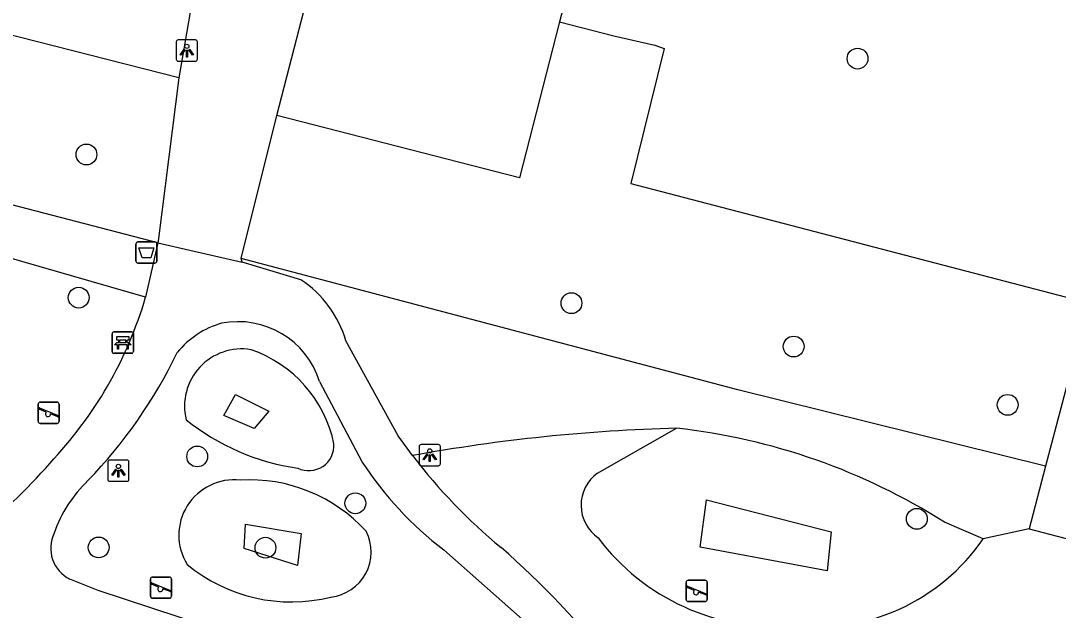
# Model space of a CAD drawing. Extents: x 163686 to 164493, y 382719 to 383870.
# Drawn here: x 164120.25 to 164168.98, y 383088.49 to 383116.19 of the extents above; entities that cross this region are included whole.
import ezdxf

# ---------------------------------------------------------------- set-up
doc = ezdxf.new("R2010")
doc.units = 0
for name, color, linetype in [('IMGEO_Afvalbak', 7, 'Continuous'), ('IMGEO_Bank', 7, 'Continuous'), ('IMGEO_Boom', 7, 'Continuous'), ('IMGEO_Groenvoorziening', 7, 'Continuous'), ('IMGEO_Lichtpunt', 7, 'Continuous'), ('IMGEO_Pand', 7, 'Continuous'), ('IMGEO_Speelvoorziening', 7, 'Continuous'), ('IMGEO_Voetpad_halfverhard', 7, 'Continuous'), ('IMGEO_Voetpad_open', 7, 'Continuous')]:
    doc.layers.add(name, color=color, linetype=linetype)

msp = doc.modelspace()

# ---------------------------------------------------------------- linework, layer by layer
at = {"layer": 'IMGEO_Afvalbak'}
for p, q in [((164125.653, 383104.897), (164125.653, 383105.697)), ((164125.653, 383105.697), (164125.653, 383104.897)), ((164125.753, 383105.797), (164126.543, 383105.797)), ((164126.543, 383105.797), (164125.753, 383105.797)), ((164126.643, 383105.697), (164126.643, 383104.897)), ((164126.643, 383104.897), (164126.643, 383105.697)), ((164126.543, 383104.797), (164125.753, 383104.797)), ((164125.753, 383104.797), (164126.543, 383104.797))]:
    msp.add_line(p, q, dxfattribs=at)
msp.add_lwpolyline([(164125.796, 383105.511), (164126.5, 383105.511), (164126.351, 383105.041), (164125.945, 383105.041), (164125.796, 383105.511)], dxfattribs=at)
for centre, start, end in [((164125.753, 383105.697), 90, 180), ((164125.753, 383105.697), 90, 180), ((164126.543, 383105.697), 0, 90), ((164126.543, 383105.697), 360, 90), ((164125.753, 383104.897), 180, 270), ((164125.753, 383104.897), 180, 270), ((164126.543, 383104.897), 270, 0), ((164126.543, 383104.897), 270, 0)]:
    msp.add_arc(centre, 0.1, start, end, dxfattribs=at)
at = {"layer": 'IMGEO_Bank'}
for p, q in [((164124.613, 383101.565), (164125.454, 383101.565)), ((164125.454, 383101.565), (164124.613, 383101.565)), ((164124.538, 383100.64), (164124.538, 383101.481)), ((164124.538, 383101.481), (164124.538, 383100.64)), ((164124.847, 383101.071), (164124.847, 383101.177)), ((164124.891, 383101.177), (164124.891, 383101.071)), ((164125.179, 383101.183), (164124.897, 383101.183)), ((164124.897, 383101.065), (164125.179, 383101.065)), ((164125.185, 383101.071), (164125.185, 383101.177)), ((164125.229, 383101.177), (164125.229, 383101.071)), ((164125.538, 383101.49), (164125.538, 383100.649)), ((164125.538, 383100.649), (164125.538, 383101.49)), ((164125.463, 383100.565), (164124.622, 383100.565)), ((164124.622, 383100.565), (164125.463, 383100.565)), ((164125.235, 383100.963), (164124.842, 383100.963))]:
    msp.add_line(p, q, dxfattribs=at)
for points in [[(164124.785, 383100.963), (164124.643, 383100.963), (164124.755, 383101.065), (164124.841, 383101.065)], [(164124.841, 383101.183), (164124.755, 383101.183), (164124.755, 383101.344), (164125.318, 383101.344), (164125.318, 383101.183), (164125.235, 383101.183)], [(164125.235, 383101.065), (164125.318, 383101.065), (164125.43, 383100.963), (164125.291, 383100.963)], [(164124.835, 383100.956), (164124.835, 383100.749), (164124.792, 383100.749), (164124.792, 383100.956)], [(164125.285, 383100.956), (164125.285, 383100.749), (164125.241, 383100.749), (164125.241, 383100.956)]]:
    msp.add_lwpolyline(points, dxfattribs=at)
for centre, radius, start, end in [((164124.616, 383101.487), 0.0779, 92.4484, 184.2845), ((164124.616, 383101.487), 0.0779, 92.4484, 184.2845), ((164125.46, 383101.487), 0.0779, 2.4484, 94.2845), ((164125.46, 383101.487), 0.0779, 2.4484, 94.2845), ((164124.84, 383101.176), 0.00671, 2.8957, 87.1043), ((164124.84, 383101.072), 0.00671, 272.8957, 357.1043), ((164124.897, 383101.176), 0.00671, 92.8957, 177.1043), ((164124.897, 383101.072), 0.00671, 182.8957, 267.1043), ((164125.179, 383101.176), 0.00671, 2.8957, 87.1043), ((164125.179, 383101.072), 0.00671, 272.8957, 357.1043), ((164125.236, 383101.176), 0.00671, 92.8957, 177.1043), ((164125.236, 383101.072), 0.00671, 182.8957, 267.1043), ((164124.616, 383100.643), 0.0779, 182.4484, 274.2845), ((164124.616, 383100.643), 0.0779, 182.4484, 274.2845), ((164124.785, 383100.956), 0.00671, 2.8957, 87.1043), ((164124.842, 383100.956), 0.00671, 92.8957, 177.1043), ((164125.234, 383100.956), 0.00671, 2.8957, 87.1043), ((164125.291, 383100.956), 0.00671, 92.8957, 177.1043), ((164125.46, 383100.643), 0.0779, 272.4484, 4.2845), ((164125.46, 383100.643), 0.0779, 272.4484, 4.2845)]:
    msp.add_arc(centre, radius, start, end, dxfattribs=at)
at = {"layer": 'IMGEO_Boom'}
for centre in [(164159.549, 383114.408), (164123.332, 383109.903), (164122.969, 383103.177), (164146.112, 383102.917), (164156.55, 383100.879), (164166.599, 383098.137), (164128.536, 383095.715), (164135.964, 383093.515), (164162.334, 383092.784), (164123.907, 383091.441), (164131.741, 383091.426)]:
    msp.add_circle(centre, 0.489, dxfattribs=at)
at = {"layer": 'IMGEO_Groenvoorziening'}
for points in [[(164127.676, 383113.511), (164106.762, 383118.85), (164108.419, 383125.844), (164108.19, 383125.977), (164106.488, 383126.4), (164103.85, 383127.13)], [(164145.551, 383116.143), (164148.108, 383115.477), (164150.025, 383115.042), (164150.47, 383114.883), (164148.895, 383108.547), (164170.385, 383102.927)], [(164126.683, 383105.758), (164088.898, 383115.58)], [(164126.114, 383103.196), (164086.946, 383114.498)], [(164168.382, 383095.258), (164153.924, 383098.841), (164130.601, 383105.021)], [(164131.217, 383097.029), (164129.793, 383097.635), (164130.339, 383098.633), (164131.893, 383097.837), (164131.217, 383097.029)], [(164147.334, 383094.937), (164151.054, 383097.04)], [(164158.123, 383090.334), (164152.161, 383091.446), (164152.448, 383093.678), (164158.309, 383092.167), (164158.123, 383090.334)], [(164133.248, 383090.595), (164130.744, 383091.39), (164130.796, 383092.536), (164133.421, 383092.089), (164133.248, 383090.595)], [(164165.451, 383091.845), (164163.632, 383092.626)], [(164167.61, 383092.316), (164165.451, 383091.845)]]:
    msp.add_lwpolyline(points, dxfattribs=at)
for centre, radius, start, end in [((164130.625, 383098.081), 2.686, 80.6253, 193.7681), ((164129.13, 383095.103), 5.951, 11.6468, 71.0522), ((164134.731, 383105.75), 10.683, 231.051, 262.0885), ((164153.179, 383015.942), 81.126, 91.50073, 100.31376), ((164147.804, 383067.65), 29.57, 57.6361, 83.6889), ((164133.781, 383096.227), 1.179, 243.8093, 3.7421), ((164148.439, 383093.423), 1.874, 126.1306, 235.1088), ((164130.273, 383092.015), 2.602, 83.8007, 211.8432), ((164131, 383087.214), 7.4, 42.346, 93.458), ((164134.568, 383091.228), 2.136, 276.7058, 27.0358), ((164155.738, 383098.19), 10.48, 216.9817, 273.9158), ((164157.528, 383097.287), 9.612, 263.5856, 325.518), ((164132.961, 383096.569), 7.689, 230.4256, 283.9658)]:
    msp.add_arc(centre, radius, start, end, dxfattribs=at)
at = {"layer": 'IMGEO_Lichtpunt'}
for p, q in [((164127.549, 383115.189), (164127.549, 383114.382)), ((164127.549, 383115.189), (164127.549, 383114.382)), ((164128.451, 383115.284), (164127.643, 383115.284)), ((164128.451, 383115.284), (164127.643, 383115.284)), ((164128.545, 383114.382), (164128.545, 383115.189)), ((164128.545, 383114.382), (164128.545, 383115.189)), ((164127.643, 383114.288), (164128.451, 383114.288)), ((164127.643, 383114.288), (164128.451, 383114.288)), ((164138.96, 383096.178), (164138.96, 383095.371)), ((164138.96, 383096.178), (164138.96, 383095.371)), ((164139.862, 383096.273), (164139.054, 383096.273)), ((164139.862, 383096.273), (164139.054, 383096.273)), ((164139.956, 383095.371), (164139.956, 383096.178)), ((164139.956, 383095.371), (164139.956, 383096.178)), ((164124.334, 383095.449), (164124.334, 383094.642)), ((164124.334, 383095.449), (164124.334, 383094.642)), ((164125.236, 383095.544), (164124.428, 383095.544)), ((164125.236, 383095.544), (164124.428, 383095.544)), ((164125.33, 383094.642), (164125.33, 383095.449)), ((164125.33, 383094.642), (164125.33, 383095.449)), ((164139.054, 383095.277), (164139.862, 383095.277)), ((164139.054, 383095.277), (164139.862, 383095.277)), ((164124.428, 383094.548), (164125.236, 383094.548)), ((164124.428, 383094.548), (164125.236, 383094.548))]:
    msp.add_line(p, q, dxfattribs=at)
for points in [[(164127.923, 383114.853), (164127.962, 383114.825), (164127.774, 383114.563), (164127.736, 383114.59), (164127.923, 383114.853)], [(164128.025, 383114.805), (164128.072, 383114.805), (164128.072, 383114.483), (164128.025, 383114.483), (164128.025, 383114.805)], [(164128.135, 383114.825), (164128.173, 383114.852), (164128.36, 383114.59), (164128.321, 383114.562), (164128.135, 383114.825)], [(164139.334, 383095.842), (164139.373, 383095.814), (164139.185, 383095.552), (164139.147, 383095.579), (164139.334, 383095.842)], [(164139.436, 383095.794), (164139.483, 383095.794), (164139.483, 383095.472), (164139.436, 383095.472), (164139.436, 383095.794)], [(164139.546, 383095.814), (164139.584, 383095.841), (164139.771, 383095.579), (164139.732, 383095.551), (164139.546, 383095.814)], [(164124.708, 383095.113), (164124.747, 383095.085), (164124.559, 383094.823), (164124.521, 383094.85), (164124.708, 383095.113)], [(164124.81, 383095.065), (164124.857, 383095.065), (164124.857, 383094.743), (164124.81, 383094.743), (164124.81, 383095.065)], [(164124.92, 383095.085), (164124.958, 383095.112), (164125.145, 383094.85), (164125.106, 383094.822), (164124.92, 383095.085)]]:
    msp.add_lwpolyline(points, dxfattribs=at)
for centre in [(164128.048, 383114.987), (164139.459, 383095.976), (164124.833, 383095.247)]:
    msp.add_circle(centre, 0.0994, dxfattribs=at)
for centre, start, end in [((164127.643, 383115.189), 90, 180), ((164127.643, 383115.189), 90, 180), ((164128.451, 383115.189), 0, 90), ((164128.451, 383115.189), 0, 90), ((164127.643, 383114.382), 180, 270), ((164127.643, 383114.382), 180, 270), ((164128.451, 383114.382), 270, 0), ((164128.451, 383114.382), 270, 360), ((164139.054, 383096.178), 90, 180), ((164139.054, 383096.178), 90, 180), ((164139.862, 383096.178), 0, 90), ((164139.862, 383096.178), 0, 90), ((164124.428, 383095.449), 90, 180), ((164124.428, 383095.449), 90, 180), ((164125.236, 383095.449), 0, 90), ((164125.236, 383095.449), 0, 90), ((164139.054, 383095.371), 180, 270), ((164139.054, 383095.371), 180, 270), ((164139.862, 383095.371), 270, 0), ((164139.862, 383095.371), 270, 360), ((164124.428, 383094.642), 180, 270), ((164124.428, 383094.642), 180, 270), ((164125.236, 383094.642), 270, 0), ((164125.236, 383094.642), 270, 360)]:
    msp.add_arc(centre, 0.0946, start, end, dxfattribs=at)
at = {"layer": 'IMGEO_Pand'}
for points in [[(164132.278, 383111.736), (164133.897, 383118.041), (164133.546, 383118.131), (164134.287, 383121.015), (164134.658, 383120.919), (164136.228, 383127.03)], [(164145.764, 383116.973), (164145.551, 383116.143)], [(164145.551, 383116.143), (164143.667, 383108.811), (164132.278, 383111.736)]]:
    msp.add_lwpolyline(points, dxfattribs=at)
at = {"layer": 'IMGEO_Speelvoorziening'}
for p, q in [((164121.061, 383097.37), (164121.061, 383098.17)), ((164121.061, 383098.17), (164121.061, 383097.37)), ((164121.161, 383098.27), (164121.951, 383098.27)), ((164121.951, 383098.27), (164121.161, 383098.27)), ((164122.051, 383098.17), (164122.051, 383097.37)), ((164122.051, 383097.37), (164122.051, 383098.17)), ((164121.444, 383097.798), (164121.105, 383097.935)), ((164121.13, 383097.995), (164122.006, 383097.642)), ((164121.982, 383097.582), (164121.642, 383097.719)), ((164121.951, 383097.27), (164121.161, 383097.27)), ((164121.161, 383097.27), (164121.951, 383097.27)), ((164126.337, 383089.15), (164126.337, 383089.95)), ((164126.337, 383089.95), (164126.337, 383089.15)), ((164126.437, 383090.05), (164127.227, 383090.05)), ((164127.227, 383090.05), (164126.437, 383090.05)), ((164127.327, 383089.95), (164127.327, 383089.15)), ((164127.327, 383089.15), (164127.327, 383089.95)), ((164151.597, 383089.895), (164152.387, 383089.895)), ((164152.387, 383089.895), (164151.597, 383089.895)), ((164126.72, 383089.578), (164126.381, 383089.715)), ((164126.406, 383089.775), (164127.282, 383089.422)), ((164127.258, 383089.362), (164126.918, 383089.499)), ((164151.497, 383088.995), (164151.497, 383089.795)), ((164151.497, 383089.795), (164151.497, 383088.995)), ((164151.88, 383089.423), (164151.541, 383089.56)), ((164151.566, 383089.62), (164152.442, 383089.267)), ((164152.418, 383089.207), (164152.078, 383089.344)), ((164152.487, 383089.795), (164152.487, 383088.995)), ((164152.487, 383088.995), (164152.487, 383089.795)), ((164127.227, 383089.05), (164126.437, 383089.05)), ((164126.437, 383089.05), (164127.227, 383089.05)), ((164152.387, 383088.895), (164151.597, 383088.895)), ((164151.597, 383088.895), (164152.387, 383088.895))]:
    msp.add_line(p, q, dxfattribs=at)
for centre, radius, start, end in [((164121.161, 383098.17), 0.1, 90, 180), ((164121.161, 383098.17), 0.1, 90, 180), ((164121.951, 383098.17), 0.1, 0, 90), ((164121.951, 383098.17), 0.1, 360, 90), ((164121.118, 383097.965), 0.0327, 68.078, 248.078), ((164121.523, 383097.708), 0.12, 130.9928, 5.1632), ((164121.994, 383097.612), 0.0327, 248.078, 68.078), ((164121.161, 383097.37), 0.1, 180, 270), ((164121.161, 383097.37), 0.1, 180, 270), ((164121.951, 383097.37), 0.1, 270, 0), ((164121.951, 383097.37), 0.1, 270, 0), ((164126.437, 383089.95), 0.1, 90, 180), ((164126.437, 383089.95), 0.1, 90, 180), ((164127.227, 383089.95), 0.1, 0, 90), ((164127.227, 383089.95), 0.1, 360, 90), ((164151.597, 383089.795), 0.1, 90, 180), ((164151.597, 383089.795), 0.1, 90, 180), ((164152.387, 383089.795), 0.1, 0, 90), ((164152.387, 383089.795), 0.1, 360, 90), ((164126.394, 383089.745), 0.0327, 68.078, 248.078), ((164126.799, 383089.488), 0.12, 130.9928, 5.1632), ((164127.27, 383089.392), 0.0327, 248.078, 68.078), ((164151.554, 383089.59), 0.0327, 68.078, 248.078), ((164151.959, 383089.333), 0.12, 130.9928, 5.1632), ((164126.437, 383089.15), 0.1, 180, 270), ((164126.437, 383089.15), 0.1, 180, 270), ((164127.227, 383089.15), 0.1, 270, 0), ((164127.227, 383089.15), 0.1, 270, 0), ((164151.597, 383088.995), 0.1, 180, 270), ((164151.597, 383088.995), 0.1, 180, 270), ((164152.387, 383088.995), 0.1, 270, 0), ((164152.387, 383088.995), 0.1, 270, 0), ((164152.43, 383089.237), 0.0327, 248.078, 68.078)]:
    msp.add_arc(centre, radius, start, end, dxfattribs=at)
at = {"layer": 'IMGEO_Voetpad_halfverhard'}
for points in [[(164126.683, 383105.758), (164126.114, 383103.196)], [(164133.407, 383104.018), (164130.639, 383104.838)], [(164138.654, 383095.757), (164137.968, 383096.684), (164135.521, 383101.151)], [(164134.285, 383099.231), (164136.274, 383095.47)], [(164140.116, 383091.323), (164144.086, 383087.825)], [(164134.057, 383086.059), (164123.88, 383089.409), (164122.556, 383089.943)]]:
    msp.add_lwpolyline(points, dxfattribs=at)
for centre, radius, start, end in [((164130.431, 383099.611), 5.318, 16.8368, 55.97), ((164107.68, 383108.633), 19.219, 316.4431, 343.5657), ((164130.458, 383098.037), 4.009, 17.3224, 101.1902), ((164130.793, 383098.015), 4.109, 105.7127, 140.991), ((164106.736, 383110.671), 23.167, 316.0106, 334.2357), ((164159.128, 383111.286), 25.697, 217.1799, 230.5761), ((164101.597, 383112.851), 26.559, 308.1299, 318.8933), ((164150.163, 383104.484), 16.558, 212.9844, 232.6429), ((164127.711, 383090.055), 6.248, 133.5817, 160.7697), ((164123.294, 383091.409), 1.641, 154.5826, 243.2667), ((164114.666, 383059.327), 42.697, 38.481, 48.7665)]:
    msp.add_arc(centre, radius, start, end, dxfattribs=at)
at = {"layer": 'IMGEO_Voetpad_open'}
for points in [[(164131.864, 383138.13), (164131.674, 383136.743), (164127.676, 383113.511)], [(164127.676, 383113.511), (164126.715, 383105.961), (164126.683, 383105.758)], [(164130.601, 383105.021), (164132.278, 383111.736)], [(164126.683, 383105.758), (164130.639, 383104.838)], [(164130.639, 383104.838), (164130.601, 383105.021)], [(164170.385, 383102.927), (164169.377, 383099.053), (164168.382, 383095.258)], [(164168.382, 383095.258), (164167.61, 383092.316)], [(164167.61, 383092.316), (164171.615, 383091.268)]]:
    msp.add_lwpolyline(points, dxfattribs=at)

doc.saveas('drawing.dxf')
